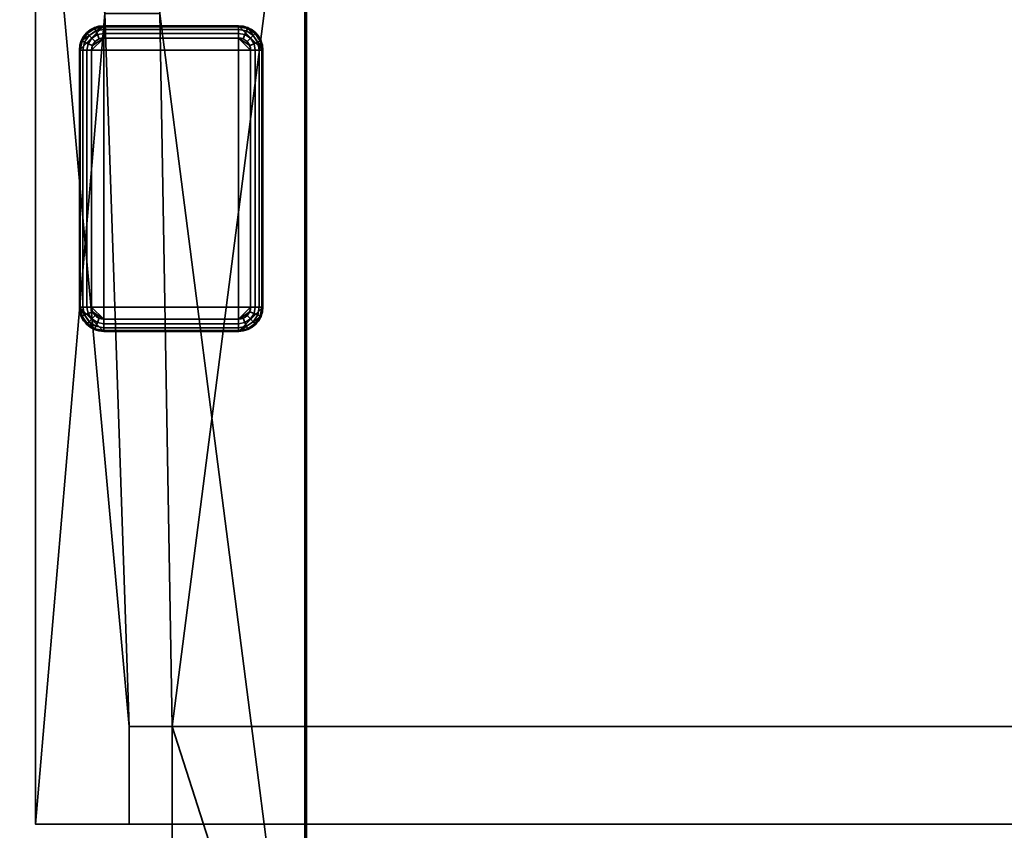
# Model space of a CAD drawing. Header units: millimetres. Extents: x -603 to 3703, y -115 to 193.
# Tile 538 of 656: x 2478 to 2558, y 81 to 147. Entities that reach past the tile are written whole.
import ezdxf

# ---------------------------------------------------------------- set-up
doc = ezdxf.new("R2010")
doc.units = ezdxf.units.MM
doc.layers.add('151', color=7, linetype='Continuous', true_color=0xffffff)

# ---------------------------------------------------------------- blocks, each defined once
blk = doc.blocks.new('UG_SURFACE_003')
at = {"layer": '151', "color": 252, "linetype": 'Continuous', "lineweight": 35}
for points in [[(3703, -18, 2212.25), (3703, 174.4, 2212.25), (2297, 174.4, 2212.25), (2297, -18, 2212.25)], [(2447, -18, 2062.25), (2447, 174.4, 2062.25), (3553, 174.4, 2062.25), (3553, -18, 2062.25)]]:
    blk.add_3dface(points, dxfattribs=at)
blk = doc.blocks.new('UG_SURFACE_183')
at = {"layer": '151', "color": 41, "linetype": 'Continuous', "lineweight": 35}
for points in [[(2478.85, 81, 2028.4), (2478.85, 173.15, 2028.4), (2478.85, 173.15, -4.75), (2478.85, 81, -4.75)], [(2478.85, 81, -4.75), (2478.85, 173.15, -4.75), (2484.5, 173.15, -4.75), (2484.5, 147.3, -4.75)], [(2484.5, 147.3, 2022.75), (2484.5, 173.15, 2022.75), (2478.85, 173.15, 2028.4), (2478.85, 81, 2028.4)], [(2489, 147.3, -4.75), (2489, 173.15, -4.75), (2500.85, 173.15, -4.75), (2500.85, 55.15, -4.75)], [(2490, 89, 2017.25), (2500.85, 173.15, 2006.4), (2489, 173.15, 2018.25), (2489, 147.3, 2018.25)], [(2490, 89, 2017.25), (2490, 55.15, 2017.25), (2500.85, 55.15, 2006.4), (2500.85, 173.15, 2006.4)], [(2500.85, 173.15, 2006.4), (2500.85, 55.15, 2006.4), (2500.85, 55.15, -4.75), (2500.85, 173.15, -4.75)], [(2486.5, 89, -4.75), (2486.5, 81, -4.75), (2478.85, 81, -4.75), (2484.5, 147.3, -4.75)], [(2484.5, 147.3, 2022.75), (2478.85, 81, 2028.4), (2486.5, 81, 2020.75), (2486.5, 89, 2020.75)], [(2484.5, 147.3, -4.75), (2489, 147.3, -4.75), (2490, 89, -4.75), (2486.5, 89, -4.75)], [(2486.5, 89, 2020.75), (2490, 89, 2017.25), (2489, 147.3, 2018.25), (2484.5, 147.3, 2022.75)], [(2490, 89, -4.75), (2489, 147.3, -4.75), (2500.85, 55.15, -4.75)], [(2490, 89, 2017.25), (2486.5, 89, 2020.75), (2486.5, 89, -4.75), (2490, 89, -4.75)], [(2486.5, 81, -4.75), (2486.5, 89, -4.75), (2486.5, 89, 2020.75), (2486.5, 81, 2020.75)], [(2490, 55.15, 2017.25), (2490, 89, 2017.25), (2490, 89, -4.75), (2490, 55.15, -4.75)], [(2500.85, 55.15, -4.75), (2490, 55.15, -4.75), (2490, 89, -4.75)], [(2486.5, 81, 2020.75), (2478.85, 81, 2028.4), (2478.85, 81, -4.75), (2486.5, 81, -4.75)]]:
    blk.add_3dface(points, dxfattribs=at)
blk = doc.blocks.new('UG_SURFACE_184')
at = {"layer": '151', "color": 253, "linetype": 'Continuous', "lineweight": 35}
for points in [[(2482.425, 144.3, -4.75), (2497.425, 144.3, -4.75), (2495.425, 146.3, -4.75), (2484.425, 146.3, -4.75)], [(2482.577, 145.065, -4.75), (2482.425, 144.3, -4.75), (2484.425, 146.3, -4.75)], [(2484.425, 146.3, -4.75), (2483.66, 146.148, -4.75), (2483.011, 145.714, -4.75), (2482.577, 145.065, -4.75)], [(2483.011, 145.714, -4.75), (2483.011, 145.714, -6.75), (2482.577, 145.065, -6.75), (2482.577, 145.065, -4.75)], [(2482.577, 145.065, -6.75), (2483.011, 145.714, -6.75), (2483.065, 145.66, -7.133), (2482.648, 145.036, -7.133)], [(2483.66, 146.148, -4.75), (2483.66, 146.148, -6.75), (2483.011, 145.714, -6.75), (2483.011, 145.714, -4.75)], [(2483.011, 145.714, -6.75), (2483.66, 146.148, -6.75), (2483.689, 146.077, -7.133), (2483.065, 145.66, -7.133)], [(2483.065, 145.66, -7.133), (2483.689, 146.077, -7.133), (2483.772, 145.877, -7.457), (2483.218, 145.507, -7.457)], [(2483.218, 145.507, -7.457), (2483.772, 145.877, -7.457), (2483.896, 145.577, -7.674), (2483.447, 145.278, -7.674)], [(2484.425, 146.3, -4.75), (2484.425, 146.3, -6.75), (2483.66, 146.148, -6.75), (2483.66, 146.148, -4.75)], [(2483.66, 146.148, -6.75), (2484.425, 146.3, -6.75), (2484.425, 146.224, -7.133), (2483.689, 146.077, -7.133)], [(2483.689, 146.077, -7.133), (2484.425, 146.224, -7.133), (2484.425, 146.007, -7.457), (2483.772, 145.877, -7.457)], [(2483.772, 145.877, -7.457), (2484.425, 146.007, -7.457), (2484.425, 145.683, -7.674), (2483.896, 145.577, -7.674)], [(2483.896, 145.577, -7.674), (2484.425, 145.683, -7.674), (2484.425, 145.3, -7.75), (2484.042, 145.224, -7.75)], [(2495.425, 146.3, -6.75), (2484.425, 146.3, -6.75), (2484.425, 146.3, -4.75), (2495.425, 146.3, -4.75)], [(2495.425, 146.224, -7.133), (2484.425, 146.224, -7.133), (2484.425, 146.3, -6.75), (2495.425, 146.3, -6.75)], [(2495.425, 146.007, -7.457), (2484.425, 146.007, -7.457), (2484.425, 146.224, -7.133), (2495.425, 146.224, -7.133)], [(2495.425, 145.683, -7.674), (2484.425, 145.683, -7.674), (2484.425, 146.007, -7.457), (2495.425, 146.007, -7.457)], [(2495.425, 145.3, -7.75), (2484.425, 145.3, -7.75), (2484.425, 145.683, -7.674), (2495.425, 145.683, -7.674)], [(2496.19, 146.148, -4.75), (2495.425, 146.3, -4.75), (2497.425, 144.3, -4.75)], [(2496.19, 146.148, -4.75), (2496.19, 146.148, -6.75), (2495.425, 146.3, -6.75), (2495.425, 146.3, -4.75)], [(2495.425, 146.3, -6.75), (2496.19, 146.148, -6.75), (2496.161, 146.077, -7.133), (2495.425, 146.224, -7.133)], [(2495.425, 146.224, -7.133), (2496.161, 146.077, -7.133), (2496.078, 145.877, -7.457), (2495.425, 146.007, -7.457)], [(2495.425, 146.007, -7.457), (2496.078, 145.877, -7.457), (2495.954, 145.577, -7.674), (2495.425, 145.683, -7.674)], [(2495.425, 145.683, -7.674), (2495.954, 145.577, -7.674), (2495.808, 145.224, -7.75), (2495.425, 145.3, -7.75)], [(2496.078, 145.877, -7.457), (2496.632, 145.507, -7.457), (2496.403, 145.278, -7.674), (2495.954, 145.577, -7.674)], [(2496.161, 146.077, -7.133), (2496.785, 145.66, -7.133), (2496.632, 145.507, -7.457), (2496.078, 145.877, -7.457)], [(2496.19, 146.148, -6.75), (2496.839, 145.714, -6.75), (2496.785, 145.66, -7.133), (2496.161, 146.077, -7.133)], [(2497.425, 144.3, -4.75), (2497.273, 145.065, -4.75), (2496.839, 145.714, -4.75), (2496.19, 146.148, -4.75)], [(2496.839, 145.714, -4.75), (2496.839, 145.714, -6.75), (2496.19, 146.148, -6.75), (2496.19, 146.148, -4.75)], [(2496.839, 145.714, -6.75), (2497.273, 145.065, -6.75), (2497.202, 145.036, -7.133), (2496.785, 145.66, -7.133)], [(2497.273, 145.065, -4.75), (2497.273, 145.065, -6.75), (2496.839, 145.714, -6.75), (2496.839, 145.714, -4.75)], [(2482.577, 145.065, -4.75), (2482.577, 145.065, -6.75), (2482.425, 144.3, -6.75), (2482.425, 144.3, -4.75)], [(2482.425, 144.3, -6.75), (2482.577, 145.065, -6.75), (2482.648, 145.036, -7.133), (2482.501, 144.3, -7.133)], [(2482.501, 144.3, -7.133), (2482.648, 145.036, -7.133), (2482.848, 144.953, -7.457), (2482.718, 144.3, -7.457)], [(2482.648, 145.036, -7.133), (2483.065, 145.66, -7.133), (2483.218, 145.507, -7.457), (2482.848, 144.953, -7.457)], [(2482.718, 144.3, -7.457), (2482.848, 144.953, -7.457), (2483.148, 144.829, -7.674), (2483.042, 144.3, -7.674)], [(2482.848, 144.953, -7.457), (2483.218, 145.507, -7.457), (2483.447, 145.278, -7.674), (2483.148, 144.829, -7.674)], [(2483.148, 144.829, -7.674), (2483.447, 145.278, -7.674), (2483.718, 145.007, -7.75), (2483.501, 144.683, -7.75)], [(2484.425, 145.3, -7.75), (2483.425, 144.3, -7.75), (2483.501, 144.683, -7.75)], [(2483.425, 123.3, -7.75), (2483.425, 144.3, -7.75), (2484.425, 145.3, -7.75), (2484.425, 122.3, -7.75)], [(2483.447, 145.278, -7.674), (2483.896, 145.577, -7.674), (2484.042, 145.224, -7.75), (2483.718, 145.007, -7.75)], [(2483.501, 144.683, -7.75), (2483.718, 145.007, -7.75), (2484.042, 145.224, -7.75), (2484.425, 145.3, -7.75)], [(2495.425, 122.3, -7.75), (2484.425, 122.3, -7.75), (2484.425, 145.3, -7.75), (2495.425, 145.3, -7.75)], [(2495.425, 145.3, -7.75), (2495.808, 145.224, -7.75), (2496.132, 145.007, -7.75), (2496.349, 144.683, -7.75)], [(2496.349, 144.683, -7.75), (2496.425, 144.3, -7.75), (2495.425, 145.3, -7.75)], [(2496.425, 144.3, -7.75), (2496.425, 123.3, -7.75), (2495.425, 122.3, -7.75), (2495.425, 145.3, -7.75)], [(2495.954, 145.577, -7.674), (2496.403, 145.278, -7.674), (2496.132, 145.007, -7.75), (2495.808, 145.224, -7.75)], [(2496.403, 145.278, -7.674), (2496.702, 144.829, -7.674), (2496.349, 144.683, -7.75), (2496.132, 145.007, -7.75)], [(2496.632, 145.507, -7.457), (2497.002, 144.953, -7.457), (2496.702, 144.829, -7.674), (2496.403, 145.278, -7.674)], [(2496.785, 145.66, -7.133), (2497.202, 145.036, -7.133), (2497.002, 144.953, -7.457), (2496.632, 145.507, -7.457)], [(2497.002, 144.953, -7.457), (2497.132, 144.3, -7.457), (2496.808, 144.3, -7.674), (2496.702, 144.829, -7.674)], [(2497.202, 145.036, -7.133), (2497.349, 144.3, -7.133), (2497.132, 144.3, -7.457), (2497.002, 144.953, -7.457)], [(2497.273, 145.065, -6.75), (2497.425, 144.3, -6.75), (2497.349, 144.3, -7.133), (2497.202, 145.036, -7.133)], [(2497.425, 144.3, -4.75), (2497.425, 144.3, -6.75), (2497.273, 145.065, -6.75), (2497.273, 145.065, -4.75)], [(2482.425, 144.3, -6.75), (2482.425, 123.3, -6.75), (2482.425, 123.3, -4.75), (2482.425, 144.3, -4.75)], [(2482.501, 144.3, -7.133), (2482.501, 123.3, -7.133), (2482.425, 123.3, -6.75), (2482.425, 144.3, -6.75)], [(2482.425, 144.3, -4.75), (2482.425, 123.3, -4.75), (2497.425, 123.3, -4.75), (2497.425, 144.3, -4.75)], [(2482.718, 144.3, -7.457), (2482.718, 123.3, -7.457), (2482.501, 123.3, -7.133), (2482.501, 144.3, -7.133)], [(2483.042, 144.3, -7.674), (2483.042, 123.3, -7.674), (2482.718, 123.3, -7.457), (2482.718, 144.3, -7.457)], [(2483.042, 144.3, -7.674), (2483.148, 144.829, -7.674), (2483.501, 144.683, -7.75), (2483.425, 144.3, -7.75)], [(2483.425, 144.3, -7.75), (2483.425, 123.3, -7.75), (2483.042, 123.3, -7.674), (2483.042, 144.3, -7.674)], [(2496.702, 144.829, -7.674), (2496.808, 144.3, -7.674), (2496.425, 144.3, -7.75), (2496.349, 144.683, -7.75)], [(2496.425, 123.3, -7.75), (2496.425, 144.3, -7.75), (2496.808, 144.3, -7.674), (2496.808, 123.3, -7.674)], [(2496.808, 123.3, -7.674), (2496.808, 144.3, -7.674), (2497.132, 144.3, -7.457), (2497.132, 123.3, -7.457)], [(2497.132, 123.3, -7.457), (2497.132, 144.3, -7.457), (2497.349, 144.3, -7.133), (2497.349, 123.3, -7.133)], [(2497.349, 123.3, -7.133), (2497.349, 144.3, -7.133), (2497.425, 144.3, -6.75), (2497.425, 123.3, -6.75)], [(2497.425, 123.3, -6.75), (2497.425, 144.3, -6.75), (2497.425, 144.3, -4.75), (2497.425, 123.3, -4.75)], [(2482.425, 123.3, -4.75), (2482.425, 123.3, -6.75), (2482.577, 122.535, -6.75), (2482.577, 122.535, -4.75)], [(2482.577, 122.535, -6.75), (2482.425, 123.3, -6.75), (2482.501, 123.3, -7.133), (2482.648, 122.564, -7.133)], [(2497.425, 123.3, -4.75), (2482.425, 123.3, -4.75), (2484.425, 121.3, -4.75), (2495.425, 121.3, -4.75)], [(2482.425, 123.3, -4.75), (2482.577, 122.535, -4.75), (2483.011, 121.886, -4.75), (2483.66, 121.452, -4.75)], [(2483.66, 121.452, -4.75), (2484.425, 121.3, -4.75), (2482.425, 123.3, -4.75)], [(2482.648, 122.564, -7.133), (2482.501, 123.3, -7.133), (2482.718, 123.3, -7.457), (2482.848, 122.647, -7.457)], [(2482.848, 122.647, -7.457), (2482.718, 123.3, -7.457), (2483.042, 123.3, -7.674), (2483.148, 122.771, -7.674)], [(2483.148, 122.771, -7.674), (2483.042, 123.3, -7.674), (2483.425, 123.3, -7.75), (2483.501, 122.917, -7.75)], [(2483.501, 122.917, -7.75), (2483.425, 123.3, -7.75), (2484.425, 122.3, -7.75)], [(2497.273, 122.535, -4.75), (2497.425, 123.3, -4.75), (2495.425, 121.3, -4.75)], [(2495.425, 122.3, -7.75), (2496.425, 123.3, -7.75), (2496.349, 122.917, -7.75)], [(2496.808, 123.3, -7.674), (2496.702, 122.771, -7.674), (2496.349, 122.917, -7.75), (2496.425, 123.3, -7.75)], [(2497.132, 123.3, -7.457), (2497.002, 122.647, -7.457), (2496.702, 122.771, -7.674), (2496.808, 123.3, -7.674)], [(2497.349, 123.3, -7.133), (2497.202, 122.564, -7.133), (2497.002, 122.647, -7.457), (2497.132, 123.3, -7.457)], [(2497.425, 123.3, -6.75), (2497.273, 122.535, -6.75), (2497.202, 122.564, -7.133), (2497.349, 123.3, -7.133)], [(2497.273, 122.535, -4.75), (2497.273, 122.535, -6.75), (2497.425, 123.3, -6.75), (2497.425, 123.3, -4.75)], [(2483.011, 121.886, -6.75), (2482.577, 122.535, -6.75), (2482.648, 122.564, -7.133), (2483.065, 121.94, -7.133)], [(2482.577, 122.535, -4.75), (2482.577, 122.535, -6.75), (2483.011, 121.886, -6.75), (2483.011, 121.886, -4.75)], [(2483.065, 121.94, -7.133), (2482.648, 122.564, -7.133), (2482.848, 122.647, -7.457), (2483.218, 122.093, -7.457)], [(2483.218, 122.093, -7.457), (2482.848, 122.647, -7.457), (2483.148, 122.771, -7.674), (2483.447, 122.322, -7.674)], [(2483.447, 122.322, -7.674), (2483.148, 122.771, -7.674), (2483.501, 122.917, -7.75), (2483.718, 122.593, -7.75)], [(2483.896, 122.023, -7.674), (2483.447, 122.322, -7.674), (2483.718, 122.593, -7.75), (2484.042, 122.376, -7.75)], [(2484.425, 122.3, -7.75), (2484.042, 122.376, -7.75), (2483.718, 122.593, -7.75), (2483.501, 122.917, -7.75)], [(2484.425, 121.917, -7.674), (2483.896, 122.023, -7.674), (2484.042, 122.376, -7.75), (2484.425, 122.3, -7.75)], [(2496.349, 122.917, -7.75), (2496.132, 122.593, -7.75), (2495.808, 122.376, -7.75), (2495.425, 122.3, -7.75)], [(2495.425, 121.3, -4.75), (2496.19, 121.452, -4.75), (2496.839, 121.886, -4.75), (2497.273, 122.535, -4.75)], [(2495.954, 122.023, -7.674), (2495.425, 121.917, -7.674), (2495.425, 122.3, -7.75), (2495.808, 122.376, -7.75)], [(2496.403, 122.322, -7.674), (2495.954, 122.023, -7.674), (2495.808, 122.376, -7.75), (2496.132, 122.593, -7.75)], [(2496.702, 122.771, -7.674), (2496.403, 122.322, -7.674), (2496.132, 122.593, -7.75), (2496.349, 122.917, -7.75)], [(2497.002, 122.647, -7.457), (2496.632, 122.093, -7.457), (2496.403, 122.322, -7.674), (2496.702, 122.771, -7.674)], [(2497.202, 122.564, -7.133), (2496.785, 121.94, -7.133), (2496.632, 122.093, -7.457), (2497.002, 122.647, -7.457)], [(2497.273, 122.535, -6.75), (2496.839, 121.886, -6.75), (2496.785, 121.94, -7.133), (2497.202, 122.564, -7.133)], [(2496.839, 121.886, -4.75), (2496.839, 121.886, -6.75), (2497.273, 122.535, -6.75), (2497.273, 122.535, -4.75)], [(2483.66, 121.452, -6.75), (2483.011, 121.886, -6.75), (2483.065, 121.94, -7.133), (2483.689, 121.523, -7.133)], [(2483.011, 121.886, -4.75), (2483.011, 121.886, -6.75), (2483.66, 121.452, -6.75), (2483.66, 121.452, -4.75)], [(2483.689, 121.523, -7.133), (2483.065, 121.94, -7.133), (2483.218, 122.093, -7.457), (2483.772, 121.723, -7.457)], [(2483.772, 121.723, -7.457), (2483.218, 122.093, -7.457), (2483.447, 122.322, -7.674), (2483.896, 122.023, -7.674)], [(2484.425, 121.3, -6.75), (2483.66, 121.452, -6.75), (2483.689, 121.523, -7.133), (2484.425, 121.376, -7.133)], [(2484.425, 121.376, -7.133), (2483.689, 121.523, -7.133), (2483.772, 121.723, -7.457), (2484.425, 121.593, -7.457)], [(2484.425, 121.593, -7.457), (2483.772, 121.723, -7.457), (2483.896, 122.023, -7.674), (2484.425, 121.917, -7.674)], [(2484.425, 122.3, -7.75), (2495.425, 122.3, -7.75), (2495.425, 121.917, -7.674), (2484.425, 121.917, -7.674)], [(2484.425, 121.917, -7.674), (2495.425, 121.917, -7.674), (2495.425, 121.593, -7.457), (2484.425, 121.593, -7.457)], [(2484.425, 121.593, -7.457), (2495.425, 121.593, -7.457), (2495.425, 121.376, -7.133), (2484.425, 121.376, -7.133)], [(2496.078, 121.723, -7.457), (2495.425, 121.593, -7.457), (2495.425, 121.917, -7.674), (2495.954, 122.023, -7.674)], [(2496.161, 121.523, -7.133), (2495.425, 121.376, -7.133), (2495.425, 121.593, -7.457), (2496.078, 121.723, -7.457)], [(2496.19, 121.452, -6.75), (2495.425, 121.3, -6.75), (2495.425, 121.376, -7.133), (2496.161, 121.523, -7.133)], [(2496.632, 122.093, -7.457), (2496.078, 121.723, -7.457), (2495.954, 122.023, -7.674), (2496.403, 122.322, -7.674)], [(2496.785, 121.94, -7.133), (2496.161, 121.523, -7.133), (2496.078, 121.723, -7.457), (2496.632, 122.093, -7.457)], [(2496.839, 121.886, -6.75), (2496.19, 121.452, -6.75), (2496.161, 121.523, -7.133), (2496.785, 121.94, -7.133)], [(2496.19, 121.452, -4.75), (2496.19, 121.452, -6.75), (2496.839, 121.886, -6.75), (2496.839, 121.886, -4.75)], [(2483.66, 121.452, -4.75), (2483.66, 121.452, -6.75), (2484.425, 121.3, -6.75), (2484.425, 121.3, -4.75)], [(2484.425, 121.376, -7.133), (2495.425, 121.376, -7.133), (2495.425, 121.3, -6.75), (2484.425, 121.3, -6.75)], [(2484.425, 121.3, -6.75), (2495.425, 121.3, -6.75), (2495.425, 121.3, -4.75), (2484.425, 121.3, -4.75)], [(2495.425, 121.3, -4.75), (2495.425, 121.3, -6.75), (2496.19, 121.452, -6.75), (2496.19, 121.452, -4.75)]]:
    blk.add_3dface(points, dxfattribs=at)
blk = doc.blocks.new('UG_SURFACE_186')
at = {"layer": '151', "color": 7, "linetype": 'Continuous', "lineweight": 35}
for points in [[(2501, 173.15, -4.75), (2501, 55.15, -4.75), (2500.85, 55.15, -4.75), (2500.85, 173.15, -4.75)], [(2500.85, 55.15, 2006.4), (2500.85, 173.15, 2006.4), (2500.85, 173.15, -4.75), (2500.85, 55.15, -4.75)], [(2500.85, 173.15, 2006.4), (2500.85, 55.15, 2006.4), (2501, 55.15, 2006.25), (2501, 173.15, 2006.25)], [(2501, 55.15, -4.75), (2501, 173.15, -4.75), (2501, 173.15, 2006.25), (2501, 55.15, 2006.25)]]:
    blk.add_3dface(points, dxfattribs=at)
blk = doc.blocks.new('UG_SURFACE_189')
at = {"layer": '151', "color": 7, "linetype": 'Continuous', "lineweight": 35}
for points in [[(2501, 173.15, 2006.25), (2501, 55.15, 2006.25), (2500.85, 55.15, 2006.4), (2500.85, 173.15, 2006.4)], [(3499.15, 55.15, 2006.4), (3499.15, 173.15, 2006.4), (2500.85, 173.15, 2006.4), (2500.85, 55.15, 2006.4)], [(2501, 55.15, 2006.25), (2501, 173.15, 2006.25), (3499, 173.15, 2006.25), (3499, 55.15, 2006.25)]]:
    blk.add_3dface(points, dxfattribs=at)
blk = doc.blocks.new('UG_SURFACE_190')
at = {"layer": '151', "color": 41, "linetype": 'Continuous', "lineweight": 35}
for points in [[(3521.15, 81, 2028.4), (3521.15, 173.15, 2028.4), (2478.85, 173.15, 2028.4), (2478.85, 81, 2028.4)], [(2484.5, 147.3, 2022.75), (2486.5, 89, 2020.75), (2478.85, 173.15, 2028.4)], [(2486.5, 89, 2020.75), (2486.5, 81, 2020.75), (2478.85, 81, 2028.4), (2478.85, 173.15, 2028.4)], [(2489, 147.3, 2018.25), (2489, 173.15, 2018.25), (2500.85, 173.15, 2006.4), (2490, 89, 2017.25)], [(2500.85, 173.15, 2006.4), (2500.85, 55.15, 2006.4), (2490, 55.15, 2017.25), (2490, 89, 2017.25)], [(3499.15, 173.15, 2006.4), (3499.15, 55.15, 2006.4), (2500.85, 55.15, 2006.4), (2500.85, 173.15, 2006.4)], [(2490, 89, 2017.25), (2486.5, 89, 2020.75), (2484.5, 147.3, 2022.75), (2489, 147.3, 2018.25)], [(2486.5, 81, 2020.75), (2486.5, 89, 2020.75), (3513.5, 89, 2020.75), (3513.5, 81, 2020.75)], [(3513.5, 89, 2020.75), (2486.5, 89, 2020.75), (2490, 89, 2017.25), (3510, 89, 2017.25)], [(3510, 55.15, 2017.25), (3510, 89, 2017.25), (2490, 89, 2017.25), (2490, 55.15, 2017.25)], [(3521.15, 81, 2028.4), (2478.85, 81, 2028.4), (2486.5, 81, 2020.75), (3513.5, 81, 2020.75)]]:
    blk.add_3dface(points, dxfattribs=at)

msp = doc.modelspace()

# ---------------------------------------------------------------- linework, layer by layer
at = {"layer": '151', "color": 252, "linetype": 'Continuous', "lineweight": 35, "true_color": 0x939598}
for p, q in [((2478.85, 81, 2028.4), (2478.85, 173.15, 2028.4)), ((2478.85, 81, -4.75), (2478.85, 173.15, -4.75)), ((2478.85, 81, 2028.4), (2478.85, 173.15, 2028.4)), ((2500.85, 55.15, 2006.4), (2500.85, 173.15, 2006.4)), ((2500.85, 173.15, 2006.4), (2500.85, 55.15, 2006.4)), ((2500.85, 55.15, -4.75), (2500.85, 173.15, -4.75)), ((2500.85, 173.15, -4.75), (2500.85, 55.15, -4.75)), ((2500.85, 173.15, 2006.4), (2500.85, 55.15, 2006.4)), ((2500.85, 55.15, 2006.4), (2500.85, 173.15, 2006.4)), ((2501, 55.15, 2006.25), (2501, 173.15, 2006.25)), ((2501, 55.15, 2006.25), (2501, 173.15, 2006.25)), ((2501, 55.15, -4.75), (2501, 173.15, -4.75)), ((2495.425, 146.3, -4.75), (2484.425, 146.3, -4.75)), ((2495.425, 146.3, -6.75), (2484.425, 146.3, -6.75)), ((2484.425, 146.3, -6.75), (2484.425, 146.3, -4.75)), ((2495.425, 146.3, -6.75), (2495.425, 146.3, -4.75)), ((2484.425, 145.3, -7.75), (2495.425, 145.3, -7.75)), ((2482.425, 144.3, -6.75), (2482.425, 144.3, -4.75)), ((2482.425, 144.3, -6.75), (2482.425, 123.3, -6.75)), ((2482.425, 144.3, -4.75), (2482.425, 123.3, -4.75)), ((2483.425, 123.3, -7.75), (2483.425, 144.3, -7.75)), ((2496.425, 144.3, -7.75), (2496.425, 123.3, -7.75)), ((2497.425, 123.3, -4.75), (2497.425, 144.3, -4.75)), ((2497.425, 144.3, -6.75), (2497.425, 144.3, -4.75)), ((2497.425, 123.3, -6.75), (2497.425, 144.3, -6.75)), ((2482.425, 123.3, -6.75), (2482.425, 123.3, -4.75)), ((2497.425, 123.3, -6.75), (2497.425, 123.3, -4.75)), ((2495.425, 122.3, -7.75), (2484.425, 122.3, -7.75)), ((2484.425, 121.3, -4.75), (2495.425, 121.3, -4.75)), ((2484.425, 121.3, -6.75), (2495.425, 121.3, -6.75)), ((2484.425, 121.3, -6.75), (2484.425, 121.3, -4.75)), ((2495.425, 121.3, -6.75), (2495.425, 121.3, -4.75)), ((2486.5, 89, -4.75), (2486.5, 89, 2020.75)), ((2486.5, 89, 2020.75), (2490, 89, 2017.25)), ((2486.5, 89, 2020.75), (2486.5, 81, 2020.75)), ((2486.5, 89, -4.75), (2490, 89, -4.75)), ((2490, 89, 2017.25), (2486.5, 89, 2020.75)), ((2486.5, 89, 2020.75), (2486.5, 81, 2020.75)), ((2486.5, 81, -4.75), (2486.5, 89, -4.75)), ((2486.5, 89, 2020.75), (3513.5, 89, 2020.75)), ((2490, 55.15, 2017.25), (2490, 89, 2017.25)), ((2490, 89, -4.75), (2490, 89, 2017.25)), ((2490, 55.15, 2017.25), (2490, 89, 2017.25)), ((2490, 89, 2017.25), (3510, 89, 2017.25)), ((2490, 89, -4.75), (2490, 55.15, -4.75)), ((2478.85, 81, -4.75), (2486.5, 81, -4.75)), ((3521.15, 81, 2028.4), (2478.85, 81, 2028.4)), ((2478.85, 81, 2028.4), (2478.85, 81, -4.75)), ((2478.85, 81, 2028.4), (2486.5, 81, 2020.75)), ((2486.5, 81, 2020.75), (2478.85, 81, 2028.4)), ((2486.5, 81, 2020.75), (3513.5, 81, 2020.75)), ((2486.5, 81, -4.75), (2486.5, 81, 2020.75))]:
    msp.add_line(p, q, dxfattribs=at)
for centre, start, end in [((2484.425, 144.3, -6.75), 90, 180), ((2484.425, 144.3, -4.75), 90, 180), ((2495.425, 144.3, -4.75), 0, 90), ((2495.425, 144.3, -6.75), 0, 90), ((2484.425, 123.3, -6.75), 180, 270), ((2484.425, 123.3, -4.75), 180, 270), ((2495.425, 123.3, -6.75), 270, 0), ((2495.425, 123.3, -4.75), 270, 0)]:
    msp.add_arc(centre, 2, start, end, dxfattribs=at)
at = {"layer": '151', "color": 252, "linetype": 'Continuous', "lineweight": 35, "true_color": 0x939598, "extrusion": (1, 0, 0)}
for centre, start, end in [((145.3, -6.75, 2484.425), 270, 0), ((145.3, -6.75, 2495.425), 270, 0), ((122.3, -6.75, 2484.425), 180, 270), ((122.3, -6.75, 2495.425), 180, 270)]:
    msp.add_arc(centre, 1, start, end, dxfattribs=at)
at = {"layer": '151', "color": 252, "linetype": 'Continuous', "lineweight": 35, "true_color": 0x939598, "extrusion": (0, 0, -1)}
for centre, start, end in [((-2484.425, 144.3, 7.75), 0, 90), ((-2495.425, 144.3, 7.75), 90, 180), ((-2484.425, 123.3, 7.75), 270, 0), ((-2495.425, 123.3, 7.75), 180, 270)]:
    msp.add_arc(centre, 1, start, end, dxfattribs=at)
at = {"layer": '151', "color": 252, "linetype": 'Continuous', "lineweight": 35, "true_color": 0x939598, "extrusion": (0, -1, 0)}
for centre, start, end in [((2483.425, -6.75, -144.3), 180, 270), ((2496.425, -6.75, -144.3), 270, 0), ((2483.425, -6.75, -123.3), 180, 270), ((2496.425, -6.75, -123.3), 270, 0)]:
    msp.add_arc(centre, 1, start, end, dxfattribs=at)

# ---------------------------------------------------------------- block references
at = {"layer": '151', "color": 252, "linetype": 'Continuous', "lineweight": 35, "true_color": 0x939598}
for name in ['UG_SURFACE_186', 'UG_SURFACE_189', 'UG_SURFACE_003', 'UG_SURFACE_183', 'UG_SURFACE_190', 'UG_SURFACE_184']:
    msp.add_blockref(name, (0, 0), dxfattribs=at)

doc.saveas('drawing.dxf')
